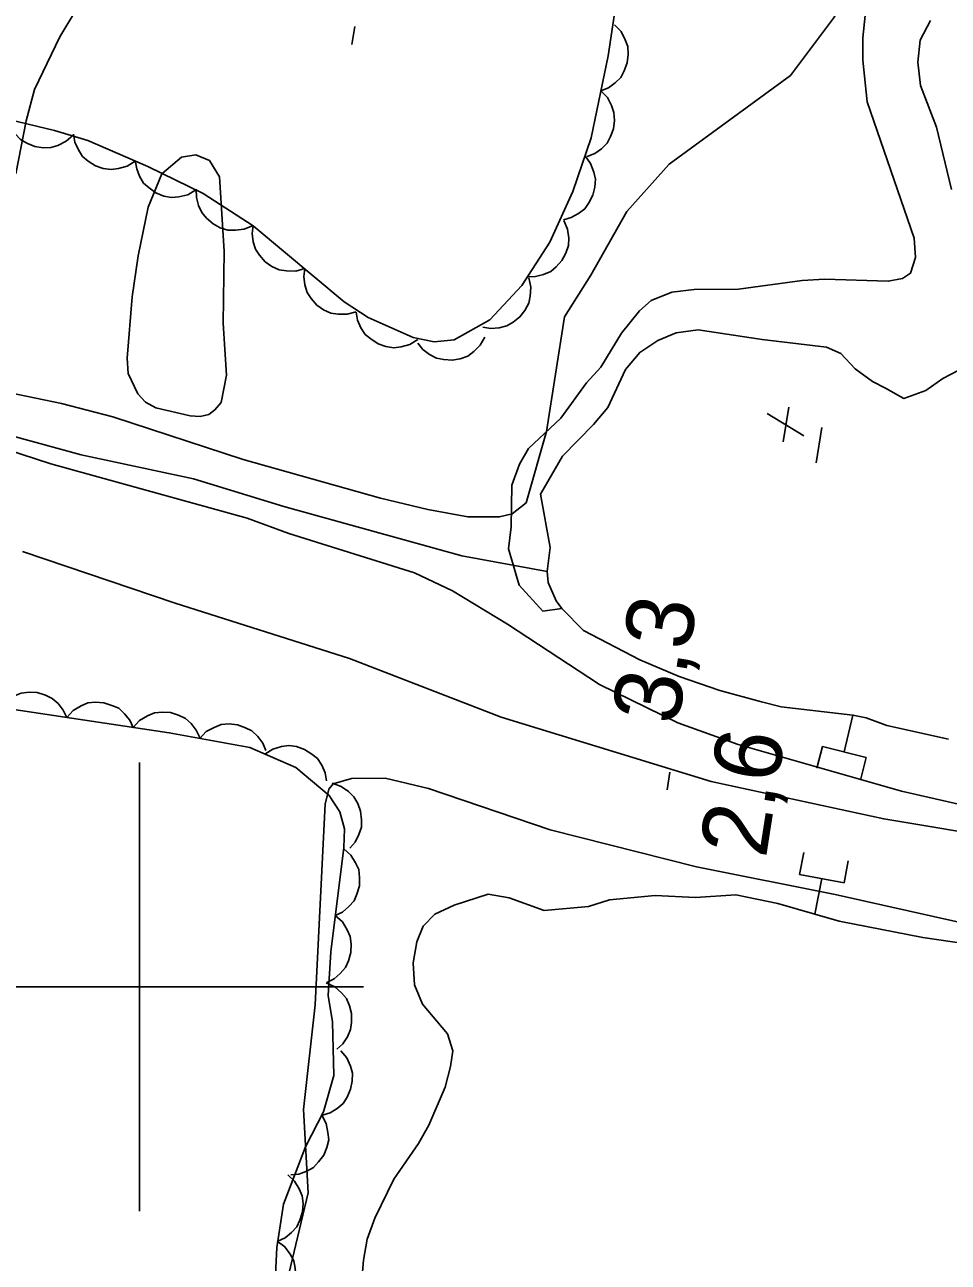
# Model space of a CAD drawing. Extents: x 282461 to 284471, y 5554090 to 5557646.
# Drawn here: x 283394.9 to 283436.1, y 5555987.7 to 5556042.9 of the extents above; entities that cross this region are included whole.
import ezdxf

# ---------------------------------------------------------------- set-up
doc = ezdxf.new("R2010")
doc.units = 0
for name, color, linetype in [('Niveau 2', 7, 'Continuous'), ('Niveau 22', 7, 'Continuous'), ('Niveau 26', 7, 'Continuous'), ('Niveau 3', 7, 'Continuous'), ('Niveau 4', 7, 'Continuous'), ('Niveau 44', 7, 'Continuous'), ('Niveau 61', 7, 'Continuous'), ('Niveau 7', 7, 'Continuous')]:
    doc.layers.add(name, color=color, linetype=linetype)

msp = doc.modelspace()

# ---------------------------------------------------------------- linework, layer by layer
at = {"layer": 'Niveau 2'}
for points in [[(283393.21, 5556084.25), (283395.75, 5556082.76), (283398.27, 5556080.94), (283400.56, 5556078.67), (283401.46, 5556077.35), (283402.18, 5556075.9), (283402.71, 5556074.36), (283403.53, 5556071.36), (283404.09, 5556068.7), (283404.52, 5556066.16), (283404.74, 5556063.71), (283404.69, 5556061.35), (283404.4, 5556059.14), (283403.77, 5556055.94), (283403.17, 5556053.91), (283402.27, 5556051.99), (283396.46, 5556042.34), (283395.33, 5556039.99), (283394.95, 5556038.6), (283394.49, 5556036.23)], [(283430.65, 5556077.68), (283434.33, 5556071.45), (283434.78, 5556070), (283435.26, 5556066.35), (283435.15, 5556064.66), (283435.75, 5556061.82), (283434.89, 5556056.28), (283431.77, 5556046.03), (283430.99, 5556043.23), (283429.03, 5556040.61), (283423.62, 5556036.66), (283421.74, 5556034.55), (283420.13, 5556031.71), (283418.96, 5556029.85), (283418.15, 5556024.75), (283417.25, 5556021.56)], [(283403.78, 5556032.78), (283403.74, 5556029.57), (283403.88, 5556027.25), (283403.64, 5556026.04), (283403.37, 5556025.71), (283403.09, 5556025.51), (283402.71, 5556025.42), (283402.26, 5556025.45), (283400.73, 5556025.8), (283400.28, 5556026.06), (283399.93, 5556026.42), (283399.5, 5556027.33), (283399.46, 5556028.02), (283399.68, 5556030.75), (283399.94, 5556032.58), (283400.39, 5556034.74), (283401, 5556036.23), (283401.88, 5556036.98), (283402.52, 5556037.08), (283403.12, 5556036.82), (283403.57, 5556036.1), (283403.78, 5556032.78)], [(283417.25, 5556021.56), (283416.62, 5556021.08), (283416.06, 5556020.95), (283414.65, 5556020.95), (283412.86, 5556021.27), (283410.75, 5556021.77), (283404.63, 5556023.5), (283398.81, 5556025.4), (283396.53, 5556026), (283394.24, 5556026.47)], [(283455.08, 5556007.34), (283454.46, 5556006.81), (283453.4, 5556006.73), (283451.17, 5556006.2), (283449.81, 5556006.47), (283444.11, 5556007.06), (283437.64, 5556008.05), (283436.66, 5556008.1), (283433.98, 5556008.71), (283426.69, 5556010.8), (283424.01, 5556011.76), (283420.51, 5556013.47), (283416.41, 5556016.16), (283413.96, 5556017.65), (283412.27, 5556018.45), (283406.67, 5556020.2), (283404.8, 5556020.88), (283396.06, 5556023.3), (283393.44, 5556024.15)], [(283451.09, 5555998.02), (283450.8, 5555998.47), (283449.88, 5555999.45), (283448.65, 5556000.29), (283447.09, 5556000.93), (283445.42, 5556001.35), (283443.59, 5556001.71), (283437.53, 5556002.66), (283431.02, 5556004.11), (283424.84, 5556005.34), (283418.32, 5556007), (283412.89, 5556008.83), (283410.96, 5556009.29), (283409.46, 5556009.28), (283408.64, 5556009.04), (283408.44, 5556008.8), (283408.28, 5556008.14)], [(283406.28, 5555985.58), (283407.53, 5555990.81), (283407.32, 5555994.53), (283407.84, 5555999.19), (283408.28, 5556008.15)]]:
    msp.add_lwpolyline(points, dxfattribs=at)
at = {"layer": 'Niveau 22'}
msp.add_lwpolyline([(283495.3, 5556001.6), (283492.6, 5556001.28), (283490.39, 5556001.6), (283486.02, 5556002.79), (283481.6, 5556003.45), (283473.22, 5556005), (283466.99, 5556005.83), (283461.88, 5556005.67), (283454.09, 5556004.92), (283449.72, 5556004.95), (283444.48, 5556005.6), (283433.19, 5556007.48), (283425.5, 5556009.15), (283416.13, 5556012.02), (283409.37, 5556014.63), (283401.59, 5556017.09), (283394.79, 5556019.4)], dxfattribs=at)
at = {"layer": 'Niveau 26'}
for p, q in [((283430.45, 5556010.71), (283430.21, 5556009.74)), ((283430.45, 5556010.71), (283432.41, 5556010.22)), ((283432.41, 5556010.22), (283432.17, 5556009.26)), ((283429.43, 5556005), (283429.62, 5556005.98)), ((283431.42, 5556004.63), (283431.6, 5556005.61)), ((283431.42, 5556004.63), (283429.43, 5556005))]:
    msp.add_line(p, q, dxfattribs=at)
at = {"layer": 'Niveau 3'}
for p, q in [((283409.48, 5556042), (283409.6, 5556042.79)), ((283428.7, 5556024.29), (283428.95, 5556025.83)), ((283427.99, 5556025.55), (283429.62, 5556024.55)), ((283430.18, 5556023.35), (283430.42, 5556024.93)), ((283423.53, 5556008.78), (283423.65, 5556009.57))]:
    msp.add_line(p, q, dxfattribs=at)
at = {"layer": 'Niveau 4'}
for points in [[(283266.33, 5556058.3), (283274.94, 5556056.46), (283284.38, 5556053.99), (283296.67, 5556050.56), (283300.45, 5556049.95), (283320.14, 5556044.32), (283325.15, 5556043.44), (283331.27, 5556041.81), (283334.12, 5556040.91), (283350.09, 5556036.34), (283356.55, 5556034.95), (283366.23, 5556032.13), (283369.78, 5556031.64), (283375.26, 5556030.24), (283378.35, 5556029.22), (283381.9, 5556027.86), (283387.79, 5556026.34), (283397.41, 5556023.7), (283402.42, 5556022.64), (283406.44, 5556021.4), (283414.37, 5556019.2), (283418.18, 5556018.5)], [(283435.27, 5556043.07), (283434.81, 5556042.19), (283434.71, 5556041.21)], [(283434.71, 5556041.21), (283434.83, 5556040.16), (283435.54, 5556038.31), (283436.21, 5556035.53)], [(283433.26, 5556026.68), (283432.68, 5556026.97), (283431.92, 5556027.54), (283431.27, 5556028.23), (283430.63, 5556028.51), (283427.77, 5556028.84), (283424.92, 5556029.28), (283423.93, 5556029.15), (283423.12, 5556028.8), (283422.31, 5556028.27), (283421.68, 5556027.51), (283420.88, 5556025.82), (283420.25, 5556025.06), (283418.86, 5556023.65), (283417.89, 5556021.96), (283418.32, 5556019.58), (283418.18, 5556018.5), (283418.22, 5556018.02), (283418.58, 5556017.2), (283418.84, 5556016.86), (283419.8, 5556015.88), (283422.32, 5556014.57), (283424.07, 5556013.83), (283425.88, 5556013.21), (283427.74, 5556012.7), (283428.61, 5556012.48), (283431.81, 5556012.11), (283432.4, 5556011.99), (283433.33, 5556011.65), (283436.07, 5556011.03)], [(283436.51, 5556027.46), (283435.82, 5556027.11), (283435.06, 5556026.58), (283434.08, 5556026.22), (283433.26, 5556026.68)], [(283431.81, 5556012.11), (283431.42, 5556010.47)], [(283430.43, 5556004.83), (283430.12, 5556003.24)], [(283422.99, 5556004.07), (283420.96, 5556003.88), (283420.03, 5556003.58), (283418.05, 5556003.39), (283416.48, 5556003.96), (283415.55, 5556004.12), (283414.04, 5556003.64), (283413.17, 5556003.23), (283412.65, 5556002.7), (283412.37, 5556002), (283412.2, 5556001.07), (283412.27, 5556000.09), (283412.62, 5555999.22), (283413.74, 5555997.9), (283413.98, 5555997.14), (283413.87, 5555996.45), (283413.64, 5555995.52), (283412.9, 5555993.83), (283412.44, 5555993.01), (283411.35, 5555991.43), (283410.5, 5555989.69), (283410.16, 5555988.75), (283409.99, 5555987.82), (283409.83, 5555985.91)], [(283446.7, 5555986.16), (283447.15, 5555987.97), (283447.49, 5555988.9), (283448.4, 5555990.47), (283448.86, 5555991.12), (283449.43, 5555992.46), (283449.72, 5555993.39), (283450.27, 5555997.11), (283450.77, 5555998.97), (283450.71, 5555999.78), (283450.42, 5556000.01), (283449.54, 5556000.47), (283447.73, 5556000.86), (283446.74, 5556000.97), (283442.9, 5556001.11), (283440.11, 5556001.43), (283434.93, 5556002.2), (283431.2, 5556002.92), (283430.12, 5556003.24), (283428.46, 5556003.71), (283426.59, 5556004.1), (283424.79, 5556003.97), (283422.99, 5556004.07)]]:
    msp.add_lwpolyline(points, dxfattribs=at)
at = {"layer": 'Niveau 44'}
for points in [[(283421.9, 5556048.12), (283420.9, 5556041.49), (283420.14, 5556037.84), (283419.33, 5556035.44), (283418.3, 5556033.18), (283417.05, 5556031.26), (283415.63, 5556029.73), (283414.03, 5556028.83), (283413.15, 5556028.75), (283412.21, 5556028.94), (283410.2, 5556029.83), (283409.13, 5556030.53), (283405.08, 5556033.92), (283402.84, 5556035.35), (283400.38, 5556036.55), (283397.7, 5556037.72), (283396.21, 5556038.16), (283392.93, 5556038.95)], [(283421.19, 5556042.87), (283421.48, 5556042.57), (283421.66, 5556042.21), (283421.78, 5556041.9), (283421.79, 5556041.55), (283421.75, 5556041.18), (283421.61, 5556040.82), (283421.46, 5556040.53), (283421.21, 5556040.29), (283420.91, 5556040.07), (283420.58, 5556039.93)], [(283420.58, 5556039.93), (283420.87, 5556039.63), (283421.05, 5556039.27), (283421.16, 5556038.96), (283421.18, 5556038.61), (283421.14, 5556038.24), (283421, 5556037.89), (283420.85, 5556037.6), (283420.6, 5556037.35), (283420.3, 5556037.14), (283419.96, 5556037)], [(283397.05, 5556037.96), (283396.74, 5556037.68), (283396.37, 5556037.5), (283396.06, 5556037.4), (283395.71, 5556037.39), (283395.34, 5556037.45), (283394.99, 5556037.6), (283394.7, 5556037.76), (283394.46, 5556038.02), (283394.26, 5556038.32), (283394.13, 5556038.66)], [(283399.81, 5556036.8), (283399.46, 5556036.57), (283399.07, 5556036.47), (283398.74, 5556036.42), (283398.39, 5556036.47), (283398.04, 5556036.59), (283397.72, 5556036.8), (283397.47, 5556037.01), (283397.28, 5556037.3), (283397.13, 5556037.64), (283397.07, 5556038)], [(283402.52, 5556035.51), (283402.16, 5556035.3), (283401.76, 5556035.21), (283401.43, 5556035.18), (283401.09, 5556035.24), (283400.74, 5556035.38), (283400.43, 5556035.6), (283400.19, 5556035.82), (283400.01, 5556036.12), (283399.88, 5556036.46), (283399.82, 5556036.82)], [(283419.87, 5556037.03), (283420.12, 5556036.69), (283420.26, 5556036.31), (283420.33, 5556035.99), (283420.31, 5556035.64), (283420.22, 5556035.28), (283420.04, 5556034.94), (283419.86, 5556034.67), (283419.58, 5556034.46), (283419.25, 5556034.28), (283418.91, 5556034.18)], [(283405.07, 5556033.93), (283404.68, 5556033.76), (283404.28, 5556033.72), (283403.95, 5556033.72), (283403.61, 5556033.83), (283403.29, 5556034), (283403, 5556034.26), (283402.79, 5556034.5), (283402.64, 5556034.82), (283402.55, 5556035.18), (283402.54, 5556035.54)], [(283418.93, 5556034.15), (283419.09, 5556033.77), (283419.14, 5556033.36), (283419.13, 5556033.03), (283419.02, 5556032.7), (283418.84, 5556032.37), (283418.58, 5556032.09), (283418.34, 5556031.88), (283418.02, 5556031.74), (283417.66, 5556031.65), (283417.3, 5556031.64)], [(283407.37, 5556032.01), (283406.97, 5556031.89), (283406.56, 5556031.9), (283406.23, 5556031.95), (283405.91, 5556032.1), (283405.61, 5556032.31), (283405.36, 5556032.6), (283405.18, 5556032.87), (283405.08, 5556033.2), (283405.03, 5556033.57), (283405.07, 5556033.93)], [(283409.67, 5556030.08), (283409.26, 5556029.97), (283408.86, 5556029.97), (283408.53, 5556030.02), (283408.21, 5556030.17), (283407.91, 5556030.38), (283407.66, 5556030.67), (283407.48, 5556030.94), (283407.38, 5556031.28), (283407.33, 5556031.65), (283407.37, 5556032.01)], [(283417.36, 5556031.59), (283417.45, 5556031.18), (283417.42, 5556030.78), (283417.36, 5556030.46), (283417.19, 5556030.14), (283416.97, 5556029.85), (283416.66, 5556029.62), (283416.38, 5556029.45), (283416.04, 5556029.37), (283415.67, 5556029.34), (283415.32, 5556029.39)], [(283412.41, 5556028.85), (283412.06, 5556028.63), (283411.67, 5556028.52), (283411.34, 5556028.48), (283410.99, 5556028.54), (283410.64, 5556028.66), (283410.32, 5556028.87), (283410.07, 5556029.07), (283409.88, 5556029.37), (283409.73, 5556029.71), (283409.67, 5556030.06)], [(283415.4, 5556028.95), (283415.2, 5556028.59), (283414.91, 5556028.31), (283414.64, 5556028.11), (283414.31, 5556027.99), (283413.95, 5556027.92), (283413.57, 5556027.95), (283413.25, 5556028.01), (283412.94, 5556028.18), (283412.64, 5556028.4), (283412.41, 5556028.68)], [(283393.8, 5556012.45), (283394.08, 5556012.76), (283394.43, 5556012.96), (283394.73, 5556013.09), (283395.08, 5556013.13), (283395.45, 5556013.11), (283395.82, 5556012.99), (283396.11, 5556012.85), (283396.38, 5556012.62), (283396.61, 5556012.33), (283396.76, 5556012)], [(283391.52, 5556012.79), (283401.33, 5556011.32), (283404.92, 5556010.66), (283406.98, 5556009.77), (283408.46, 5556008.53), (283408.94, 5556007.8), (283409.15, 5556007.04), (283409.12, 5556006.2), (283408.53, 5556001.56), (283408.42, 5555999.61), (283408.61, 5555998.44), (283408.67, 5555996.05), (283408.21, 5555994.43), (283407.4, 5555992.86), (283406.42, 5555990.31), (283406.13, 5555988.38), (283406.03, 5555986.27), (283406.25, 5555980.52), (283406.08, 5555978.26), (283405.78, 5555976.09), (283405.74, 5555973.82), (283405.92, 5555971.44)], [(283396.76, 5556012), (283397.05, 5556012.31), (283397.4, 5556012.52), (283397.7, 5556012.65), (283398.05, 5556012.69), (283398.42, 5556012.66), (283398.78, 5556012.54), (283399.08, 5556012.41), (283399.34, 5556012.17), (283399.58, 5556011.88), (283399.73, 5556011.56)], [(283399.73, 5556011.56), (283400.01, 5556011.87), (283400.36, 5556012.07), (283400.67, 5556012.2), (283401.02, 5556012.24), (283401.39, 5556012.22), (283401.75, 5556012.1), (283402.05, 5556011.96), (283402.31, 5556011.73), (283402.54, 5556011.44), (283402.7, 5556011.11)], [(283402.69, 5556011.07), (283402.98, 5556011.37), (283403.34, 5556011.56), (283403.65, 5556011.68), (283404, 5556011.71), (283404.37, 5556011.67), (283404.73, 5556011.54), (283405.02, 5556011.4), (283405.28, 5556011.15), (283405.5, 5556010.86), (283405.64, 5556010.53)], [(283405.59, 5556010.37), (283405.95, 5556010.59), (283406.34, 5556010.7), (283406.67, 5556010.75), (283407.01, 5556010.7), (283407.36, 5556010.58), (283407.69, 5556010.37), (283407.94, 5556010.17), (283408.13, 5556009.87), (283408.28, 5556009.53), (283408.35, 5556009.18)], [(283408.59, 5556009.07), (283408.99, 5556008.93), (283409.32, 5556008.7), (283409.56, 5556008.47), (283409.74, 5556008.17), (283409.86, 5556007.82), (283409.9, 5556007.44), (283409.9, 5556007.11), (283409.79, 5556006.78), (283409.62, 5556006.45), (283409.39, 5556006.17)], [(283409.11, 5556006.14), (283409.43, 5556005.87), (283409.64, 5556005.52), (283409.78, 5556005.22), (283409.82, 5556004.87), (283409.81, 5556004.5), (283409.7, 5556004.13), (283409.57, 5556003.83), (283409.34, 5556003.57), (283409.06, 5556003.33), (283408.73, 5556003.17)], [(283408.73, 5556003.17), (283409.05, 5556002.89), (283409.26, 5556002.54), (283409.4, 5556002.24), (283409.44, 5556001.89), (283409.43, 5556001.52), (283409.32, 5556001.16), (283409.19, 5556000.86), (283408.96, 5556000.59), (283408.68, 5556000.35), (283408.36, 5556000.19)], [(283408.33, 5556000.17), (283408.71, 5556000), (283409.01, 5555999.73), (283409.23, 5555999.48), (283409.37, 5555999.15), (283409.46, 5555998.8), (283409.46, 5555998.41), (283409.42, 5555998.09), (283409.28, 5555997.77), (283409.07, 5555997.46), (283408.81, 5555997.21)], [(283408.98, 5555997.15), (283409.25, 5555996.83), (283409.41, 5555996.46), (283409.5, 5555996.14), (283409.49, 5555995.79), (283409.42, 5555995.43), (283409.26, 5555995.08), (283409.09, 5555994.8), (283408.82, 5555994.57), (283408.51, 5555994.38), (283408.16, 5555994.27)], [(283408.13, 5555994.28), (283408.33, 5555993.91), (283408.41, 5555993.51), (283408.44, 5555993.18), (283408.36, 5555992.84), (283408.22, 5555992.5), (283407.99, 5555992.19), (283407.77, 5555991.95), (283407.46, 5555991.78), (283407.11, 5555991.65), (283406.76, 5555991.61)], [(283406.62, 5555991.62), (283406.92, 5555991.34), (283407.13, 5555990.99), (283407.26, 5555990.68), (283407.3, 5555990.34), (283407.27, 5555989.97), (283407.16, 5555989.6), (283407.02, 5555989.3), (283406.79, 5555989.04), (283406.5, 5555988.81), (283406.17, 5555988.66)], [(283406.14, 5555988.66), (283406.48, 5555988.41), (283406.72, 5555988.08), (283406.88, 5555987.79), (283406.95, 5555987.45), (283406.97, 5555987.08), (283406.88, 5555986.7), (283406.78, 5555986.39), (283406.57, 5555986.11), (283406.31, 5555985.85), (283406, 5555985.66)]]:
    msp.add_lwpolyline(points, dxfattribs=at)
at = {"layer": 'Niveau 61'}
for points in [[(283400, 5555990), (283400, 5556010)], [(283390, 5556000), (283410, 5556000)]]:
    msp.add_lwpolyline(points, dxfattribs=at)
at = {"layer": 'Niveau 7'}
msp.add_lwpolyline([(283432.36, 5556043.28), (283432.25, 5556042.29), (283432.26, 5556041.3), (283432.45, 5556039.44), (283434.54, 5556033.37), (283434.61, 5556032.5), (283434.38, 5556031.8), (283434.03, 5556031.56), (283433.39, 5556031.44), (283430.54, 5556031.53), (283429.55, 5556031.47), (283426.71, 5556031.09), (283424.73, 5556031.08), (283423.74, 5556030.95), (283422.82, 5556030.59), (283422.3, 5556030.13), (283421.49, 5556029.13), (283420.57, 5556027.61), (283419.94, 5556026.91), (283418.79, 5556025.34), (283417.35, 5556023.99), (283416.95, 5556023.29), (283416.61, 5556022.36), (283416.57, 5556020.5), (283416.46, 5556019.51), (283416.94, 5556017.89), (283417.99, 5556016.74), (283418.84, 5556016.86)], dxfattribs=at)

# ---------------------------------------------------------------- texts
at = {"layer": 'Niveau 3'}
for s, rotation, p in [('3,3  ', 81.0957, (283424.01, 5556011.62)), ('    2,6', 81.0958, (283427.24, 5556001.28))]:
    msp.add_text(s, height=3, rotation=rotation, dxfattribs=at).set_placement(p)

doc.saveas('drawing.dxf')
